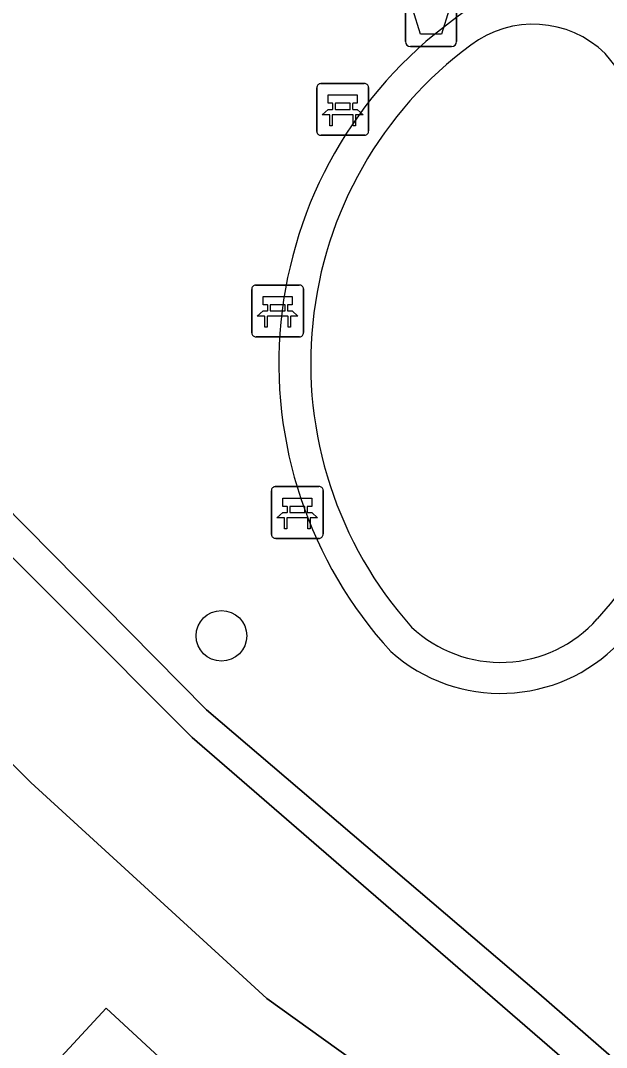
# Model space of a CAD drawing. Extents: x 159039 to 160102, y 381214 to 382524.
# Drawn here: x 159621.11 to 159632.43, y 382042.56 to 382062.39 of the extents above; entities that cross this region are included whole.
import ezdxf

# ---------------------------------------------------------------- set-up
doc = ezdxf.new("R2010")
doc.units = 0
for name, color, linetype in [('IMGEO_Afvalbak', 7, 'Continuous'), ('IMGEO_Bank', 7, 'Continuous'), ('IMGEO_Boom', 7, 'Continuous'), ('IMGEO_Erf', 7, 'Continuous'), ('IMGEO_Groenvoorziening', 7, 'Continuous'), ('IMGEO_Haag', 7, 'Continuous'), ('IMGEO_Pand', 7, 'Continuous'), ('IMGEO_Voetpad_gesloten', 7, 'Continuous'), ('IMGEO_Voetpad_open', 7, 'Continuous')]:
    doc.layers.add(name, color=color, linetype=linetype)

msp = doc.modelspace()

# ---------------------------------------------------------------- linework, layer by layer
at = {"layer": 'IMGEO_Afvalbak'}
for p, q in [((159628.545, 382061.986), (159628.545, 382062.786)), ((159628.545, 382062.786), (159628.545, 382061.986)), ((159629.535, 382062.786), (159629.535, 382061.986)), ((159629.535, 382061.986), (159629.535, 382062.786)), ((159629.435, 382061.886), (159628.645, 382061.886)), ((159628.645, 382061.886), (159629.435, 382061.886))]:
    msp.add_line(p, q, dxfattribs=at)
msp.add_lwpolyline([(159628.688, 382062.6), (159629.392, 382062.6), (159629.243, 382062.13), (159628.837, 382062.13), (159628.688, 382062.6)], dxfattribs=at)
for centre, start, end in [((159628.645, 382061.986), 180, 270), ((159628.645, 382061.986), 180, 270), ((159629.435, 382061.986), 270, 0), ((159629.435, 382061.986), 270, 0)]:
    msp.add_arc(centre, 0.1, start, end, dxfattribs=at)
at = {"layer": 'IMGEO_Bank'}
for p, q in [((159626.909, 382061.173), (159627.75, 382061.173)), ((159627.75, 382061.173), (159626.909, 382061.173)), ((159626.834, 382060.248), (159626.834, 382061.089)), ((159626.834, 382061.089), (159626.834, 382060.248)), ((159627.834, 382061.098), (159627.834, 382060.257)), ((159627.834, 382060.257), (159627.834, 382061.098)), ((159627.143, 382060.679), (159627.143, 382060.785)), ((159627.187, 382060.785), (159627.187, 382060.679)), ((159627.475, 382060.791), (159627.193, 382060.791)), ((159627.481, 382060.679), (159627.481, 382060.785)), ((159627.525, 382060.785), (159627.525, 382060.679)), ((159627.531, 382060.571), (159627.138, 382060.571)), ((159627.193, 382060.673), (159627.475, 382060.673)), ((159627.759, 382060.173), (159626.918, 382060.173)), ((159626.918, 382060.173), (159627.759, 382060.173)), ((159625.652, 382057.281), (159626.493, 382057.281)), ((159626.493, 382057.281), (159625.652, 382057.281)), ((159626.577, 382057.206), (159626.577, 382056.365)), ((159626.577, 382056.365), (159626.577, 382057.206)), ((159625.577, 382056.356), (159625.577, 382057.197)), ((159625.577, 382057.197), (159625.577, 382056.356)), ((159625.886, 382056.787), (159625.886, 382056.893)), ((159625.93, 382056.893), (159625.93, 382056.787)), ((159626.218, 382056.899), (159625.936, 382056.899)), ((159626.224, 382056.787), (159626.224, 382056.893)), ((159626.268, 382056.893), (159626.268, 382056.787)), ((159626.274, 382056.679), (159625.881, 382056.679)), ((159625.936, 382056.781), (159626.218, 382056.781)), ((159626.502, 382056.281), (159625.661, 382056.281)), ((159625.661, 382056.281), (159626.502, 382056.281)), ((159625.957, 382052.464), (159625.957, 382053.305)), ((159625.957, 382053.305), (159625.957, 382052.464)), ((159626.032, 382053.389), (159626.873, 382053.389)), ((159626.873, 382053.389), (159626.032, 382053.389)), ((159626.957, 382053.314), (159626.957, 382052.473)), ((159626.957, 382052.473), (159626.957, 382053.314)), ((159626.266, 382052.895), (159626.266, 382053.001)), ((159626.31, 382053.001), (159626.31, 382052.895)), ((159626.598, 382053.007), (159626.316, 382053.007)), ((159626.316, 382052.889), (159626.598, 382052.889)), ((159626.604, 382052.895), (159626.604, 382053.001)), ((159626.648, 382053.001), (159626.648, 382052.895)), ((159626.654, 382052.787), (159626.261, 382052.787)), ((159626.882, 382052.389), (159626.041, 382052.389)), ((159626.041, 382052.389), (159626.882, 382052.389))]:
    msp.add_line(p, q, dxfattribs=at)
for points in [[(159627.137, 382060.791), (159627.051, 382060.791), (159627.051, 382060.952), (159627.614, 382060.952), (159627.614, 382060.791), (159627.531, 382060.791)], [(159627.081, 382060.571), (159626.939, 382060.571), (159627.051, 382060.673), (159627.137, 382060.673)], [(159627.531, 382060.673), (159627.614, 382060.673), (159627.726, 382060.571), (159627.587, 382060.571)], [(159627.131, 382060.564), (159627.131, 382060.357), (159627.088, 382060.357), (159627.088, 382060.564)], [(159627.581, 382060.564), (159627.581, 382060.357), (159627.537, 382060.357), (159627.537, 382060.564)], [(159625.88, 382056.899), (159625.794, 382056.899), (159625.794, 382057.06), (159626.357, 382057.06), (159626.357, 382056.899), (159626.274, 382056.899)], [(159625.824, 382056.679), (159625.682, 382056.679), (159625.794, 382056.781), (159625.88, 382056.781)], [(159625.874, 382056.672), (159625.874, 382056.465), (159625.831, 382056.465), (159625.831, 382056.672)], [(159626.274, 382056.781), (159626.357, 382056.781), (159626.469, 382056.679), (159626.33, 382056.679)], [(159626.324, 382056.672), (159626.324, 382056.465), (159626.28, 382056.465), (159626.28, 382056.672)], [(159626.26, 382053.007), (159626.174, 382053.007), (159626.174, 382053.168), (159626.737, 382053.168), (159626.737, 382053.007), (159626.654, 382053.007)], [(159626.204, 382052.787), (159626.062, 382052.787), (159626.174, 382052.889), (159626.26, 382052.889)], [(159626.654, 382052.889), (159626.737, 382052.889), (159626.849, 382052.787), (159626.71, 382052.787)], [(159626.254, 382052.78), (159626.254, 382052.573), (159626.211, 382052.573), (159626.211, 382052.78)], [(159626.704, 382052.78), (159626.704, 382052.573), (159626.66, 382052.573), (159626.66, 382052.78)]]:
    msp.add_lwpolyline(points, dxfattribs=at)
for centre, radius, start, end in [((159626.912, 382061.095), 0.0779, 92.4484, 184.2845), ((159626.912, 382061.095), 0.0779, 92.4484, 184.2845), ((159627.756, 382061.095), 0.0779, 2.4484, 94.2845), ((159627.756, 382061.095), 0.0779, 2.4484, 94.2845), ((159627.136, 382060.784), 0.00671, 2.8957, 87.1043), ((159627.193, 382060.784), 0.00671, 92.8957, 177.1043), ((159627.475, 382060.784), 0.00671, 2.8957, 87.1043), ((159627.532, 382060.784), 0.00671, 92.8957, 177.1043), ((159627.081, 382060.564), 0.00671, 2.8957, 87.1043), ((159627.138, 382060.564), 0.00671, 92.8957, 177.1043), ((159627.136, 382060.68), 0.00671, 272.8957, 357.1043), ((159627.193, 382060.68), 0.00671, 182.8957, 267.1043), ((159627.475, 382060.68), 0.00671, 272.8957, 357.1043), ((159627.532, 382060.68), 0.00671, 182.8957, 267.1043), ((159627.53, 382060.564), 0.00671, 2.8957, 87.1043), ((159627.587, 382060.564), 0.00671, 92.8957, 177.1043), ((159626.912, 382060.251), 0.0779, 182.4484, 274.2845), ((159626.912, 382060.251), 0.0779, 182.4484, 274.2845), ((159627.756, 382060.251), 0.0779, 272.4484, 4.2845), ((159627.756, 382060.251), 0.0779, 272.4484, 4.2845), ((159625.655, 382057.203), 0.0779, 92.4484, 184.2845), ((159625.655, 382057.203), 0.0779, 92.4484, 184.2845), ((159626.499, 382057.203), 0.0779, 2.4484, 94.2845), ((159626.499, 382057.203), 0.0779, 2.4484, 94.2845), ((159625.879, 382056.892), 0.00671, 2.8957, 87.1043), ((159625.936, 382056.892), 0.00671, 92.8957, 177.1043), ((159626.218, 382056.892), 0.00671, 2.8957, 87.1043), ((159626.275, 382056.892), 0.00671, 92.8957, 177.1043), ((159625.824, 382056.672), 0.00671, 2.8957, 87.1043), ((159625.881, 382056.672), 0.00671, 92.8957, 177.1043), ((159625.879, 382056.788), 0.00671, 272.8957, 357.1043), ((159625.936, 382056.788), 0.00671, 182.8957, 267.1043), ((159626.218, 382056.788), 0.00671, 272.8957, 357.1043), ((159626.275, 382056.788), 0.00671, 182.8957, 267.1043), ((159626.273, 382056.672), 0.00671, 2.8957, 87.1043), ((159626.33, 382056.672), 0.00671, 92.8957, 177.1043), ((159625.655, 382056.359), 0.0779, 182.4484, 274.2845), ((159625.655, 382056.359), 0.0779, 182.4484, 274.2845), ((159626.499, 382056.359), 0.0779, 272.4484, 4.2845), ((159626.499, 382056.359), 0.0779, 272.4484, 4.2845), ((159626.035, 382053.311), 0.0779, 92.4484, 184.2845), ((159626.035, 382053.311), 0.0779, 92.4484, 184.2845), ((159626.879, 382053.311), 0.0779, 2.4484, 94.2845), ((159626.879, 382053.311), 0.0779, 2.4484, 94.2845), ((159626.259, 382053), 0.00671, 2.8957, 87.1043), ((159626.259, 382052.896), 0.00671, 272.8957, 357.1043), ((159626.316, 382053), 0.00671, 92.8957, 177.1043), ((159626.316, 382052.896), 0.00671, 182.8957, 267.1043), ((159626.598, 382053), 0.00671, 2.8957, 87.1043), ((159626.598, 382052.896), 0.00671, 272.8957, 357.1043), ((159626.655, 382053), 0.00671, 92.8957, 177.1043), ((159626.655, 382052.896), 0.00671, 182.8957, 267.1043), ((159626.204, 382052.78), 0.00671, 2.8957, 87.1043), ((159626.261, 382052.78), 0.00671, 92.8957, 177.1043), ((159626.653, 382052.78), 0.00671, 2.8957, 87.1043), ((159626.71, 382052.78), 0.00671, 92.8957, 177.1043), ((159626.035, 382052.467), 0.0779, 182.4484, 274.2845), ((159626.035, 382052.467), 0.0779, 182.4484, 274.2845), ((159626.879, 382052.467), 0.0779, 272.4484, 4.2845), ((159626.879, 382052.467), 0.0779, 272.4484, 4.2845)]:
    msp.add_arc(centre, radius, start, end, dxfattribs=at)
at = {"layer": 'IMGEO_Boom'}
msp.add_circle((159624.991, 382050.506), 0.489, dxfattribs=at)
at = {"layer": 'IMGEO_Erf'}
for points in [[(159630.501, 382040.18), (159625.87, 382043.504), (159625.016, 382044.278), (159621.306, 382047.671), (159616.667, 382052.328), (159616.976, 382052.653), (159615.488, 382054.147), (159615.14, 382053.802), (159609.877, 382059.124), (159592.963, 382041.377)], [(159600.277, 382034.611), (159613.557, 382048.972), (159621.339, 382041.776), (159622.765, 382043.318), (159628.566, 382037.954)]]:
    msp.add_lwpolyline(points, dxfattribs=at)
at = {"layer": 'IMGEO_Groenvoorziening'}
for points in [[(159631.562, 382062.87), (159633.657, 382066.762), (159622.862, 382072.512), (159619.417, 382069.134), (159612.282, 382061.648), (159624.702, 382049.08), (159631.121, 382043.598), (159633.428, 382041.589), (159664.895, 382010.766), (159667.614, 382008.437)], [(159667.614, 382008.437), (159664.895, 382010.766), (159633.428, 382041.589), (159631.121, 382043.598), (159624.702, 382049.08), (159612.282, 382061.648), (159611.825, 382061.168), (159624.423, 382048.545), (159633.204, 382040.945), (159664.372, 382010.28)]]:
    msp.add_lwpolyline(points, dxfattribs=at)
for centre, radius, start, end in [((159630.987, 382060.521), 2.418, 76.2538, 129.3899), ((159634.324, 382055.764), 8.224, 126.3211, 222.5232), ((159631.012, 382060.318), 2, 45.8583, 127.0028), ((159634.357, 382055.775), 7.642, 126.5377, 221.8584), ((159626.161, 382056.378), 8.239, 317.6841, 40.7213), ((159630.384, 382052.495), 2.502, 226.6264, 318.3222), ((159630.383, 382052.57), 3.176, 228.121, 316.2383)]:
    msp.add_arc(centre, radius, start, end, dxfattribs=at)
at = {"layer": 'IMGEO_Haag'}
msp.add_lwpolyline([(159667.614, 382008.437), (159664.895, 382010.766), (159633.428, 382041.589), (159631.121, 382043.598), (159624.702, 382049.08), (159612.282, 382061.648), (159611.825, 382061.168), (159624.423, 382048.545), (159633.204, 382040.945), (159664.372, 382010.28)], dxfattribs=at)
at = {"layer": 'IMGEO_Pand'}
msp.add_lwpolyline([(159628.566, 382037.954), (159622.765, 382043.318), (159621.339, 382041.776), (159613.557, 382048.972), (159600.277, 382034.611), (159616.879, 382019.259), (159618.104, 382020.584), (159620.302, 382018.552), (159629.564, 382028.567), (159632.362, 382031.593), (159633.783, 382033.13)], close=True, dxfattribs=at)
at = {"layer": 'IMGEO_Voetpad_gesloten'}
msp.add_lwpolyline([(159664.372, 382010.28), (159633.204, 382040.945), (159624.423, 382048.545), (159611.825, 382061.168), (159611.607, 382060.94), (159609.877, 382059.124), (159615.14, 382053.802), (159615.488, 382054.147), (159616.976, 382052.653), (159616.667, 382052.328), (159621.306, 382047.671), (159625.016, 382044.278), (159625.87, 382043.504), (159630.501, 382040.18), (159631.539, 382039.295), (159636.035, 382034.865), (159638.888, 382032.053), (159663.228, 382008.066)], dxfattribs=at)
at = {"layer": 'IMGEO_Voetpad_open'}
for centre, radius, start, end in [((159630.987, 382060.521), 2.418, 76.2538, 129.3899), ((159634.324, 382055.764), 8.224, 126.3211, 222.5232), ((159631.012, 382060.318), 2, 45.8583, 127.0028), ((159634.357, 382055.775), 7.642, 126.5377, 221.8584), ((159626.161, 382056.378), 8.239, 317.6841, 40.7213), ((159630.384, 382052.495), 2.502, 226.6264, 318.3222), ((159630.383, 382052.57), 3.176, 228.121, 316.2383)]:
    msp.add_arc(centre, radius, start, end, dxfattribs=at)

doc.saveas('drawing.dxf')
